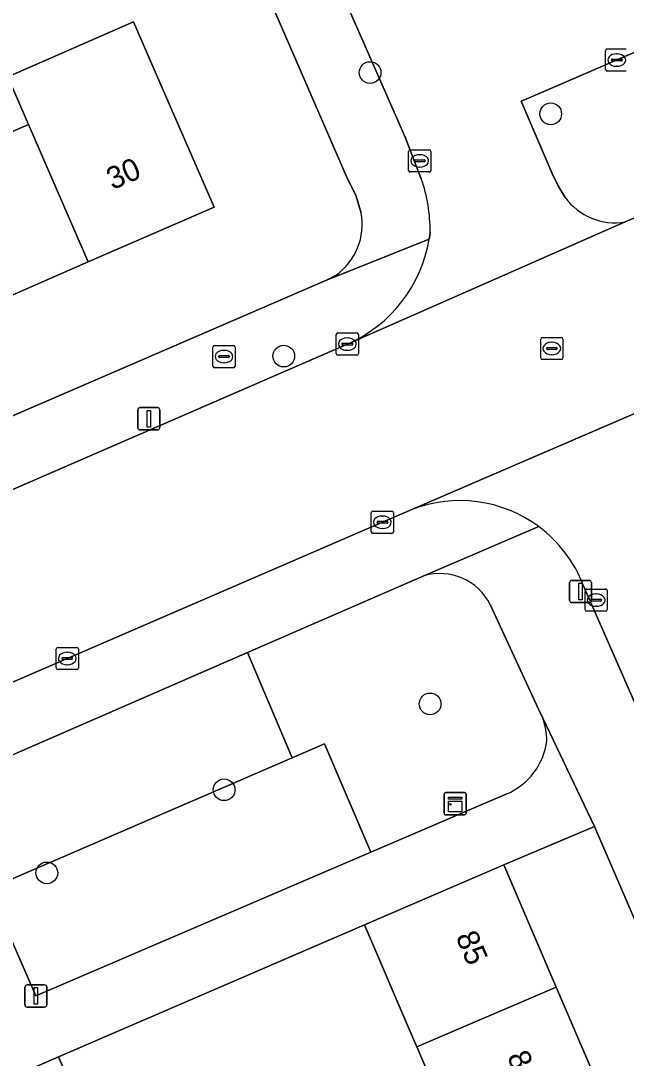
# Model space of a CAD drawing. Extents: x 159352 to 160617, y 385888 to 387323.
# Drawn here: x 159616.64 to 159643.9, y 386393.94 to 386440.65 of the extents above; entities that cross this region are included whole.
import ezdxf

# ---------------------------------------------------------------- set-up
doc = ezdxf.new("R2010")
doc.units = 0
for name, color, linetype in [('IMGEO_Boom', 7, 'Continuous'), ('IMGEO_Brandkraan', 7, 'Continuous'), ('IMGEO_Erf', 7, 'Continuous'), ('IMGEO_Groenvoorziening', 7, 'Continuous'), ('IMGEO_Kast', 7, 'Continuous'), ('IMGEO_Kolk', 7, 'Continuous'), ('IMGEO_Lichtmast', 7, 'Continuous'), ('IMGEO_Muur', 7, 'Continuous'), ('IMGEO_Pand', 7, 'Continuous'), ('IMGEO_Pand_nummerreeks', 7, 'Continuous'), ('IMGEO_Rijbaan_lokaal_gesloten', 7, 'Continuous'), ('IMGEO_Rijbaan_lokaal_open', 7, 'Continuous'), ('IMGEO_Rioolput', 7, 'Continuous'), ('IMGEO_Voetpad_open', 7, 'Continuous')]:
    doc.layers.add(name, color=color, linetype=linetype)

msp = doc.modelspace()

# ---------------------------------------------------------------- linework, layer by layer
at = {"layer": 'IMGEO_Boom'}
for centre in [(159632.362, 386438.318), (159640.494, 386436.461), (159628.477, 386425.554), (159635.064, 386409.89), (159625.79, 386406.025), (159617.81, 386402.283)]:
    msp.add_circle(centre, 0.489, dxfattribs=at)
at = {"layer": 'IMGEO_Brandkraan'}
for p, q in [((159625.286, 386425.105), (159625.286, 386425.957)), ((159625.361, 386426.031), (159626.213, 386426.031)), ((159625.774, 386425.811), (159625.799, 386425.811)), ((159626.287, 386425.957), (159626.287, 386425.105)), ((159625.545, 386425.525), (159625.545, 386425.537)), ((159625.983, 386425.488), (159625.585, 386425.488)), ((159625.588, 386425.574), (159625.986, 386425.574)), ((159625.797, 386425.251), (159625.772, 386425.251)), ((159626.029, 386425.537), (159626.029, 386425.525)), ((159626.213, 386425.031), (159625.361, 386425.031))]:
    msp.add_line(p, q, dxfattribs=at)
for points in [[(159625.286, 386425.105), (159625.286, 386425.957)], [(159625.361, 386426.031), (159626.213, 386426.031)], [(159626.287, 386425.957), (159626.287, 386425.105)], [(159626.213, 386425.031), (159625.361, 386425.031)]]:
    msp.add_lwpolyline(points, dxfattribs=at)
for centre, radius, start, end in [((159625.363, 386425.955), 0.0765, 91.552, 178.448), ((159625.363, 386425.955), 0.0765, 91.552, 178.448), ((159626.211, 386425.955), 0.0765, 1.552, 88.448), ((159626.211, 386425.955), 0.0765, 1.552, 88.448), ((159625.585, 386425.534), 0.0403, 85.8775, 175.7526), ((159625.582, 386425.524), 0.0366, 178.938, 274.7102), ((159625.986, 386425.531), 0.043, 264.8664, 352.4533), ((159625.99, 386425.536), 0.0386, 1.7309, 96.639), ((159625.363, 386425.107), 0.0765, 181.552, 268.448), ((159625.363, 386425.107), 0.0765, 181.552, 268.448), ((159626.211, 386425.107), 0.0765, 271.552, 358.448), ((159626.211, 386425.107), 0.0765, 271.552, 358.448)]:
    msp.add_arc(centre, radius, start, end, dxfattribs=at)
for centre, major_axis, ratio, start_param, end_param in [((159625.773, 386425.531), (-0.387, 0.002), 0.722429, 4.712389, 7.853982), ((159625.798, 386425.531), (-0.39, 0.002), 0.717154, 1.570796, 4.712389)]:
    msp.add_ellipse(centre, major_axis=major_axis, ratio=ratio, start_param=start_param, end_param=end_param, dxfattribs=at)
at = {"layer": 'IMGEO_Erf'}
for points in [[(159624.218, 386450.973), (159615.889, 386447.375), (159616.927, 386444.981), (159613.679, 386443.573), (159610.394, 386442.149), (159609.356, 386444.543), (159604.755, 386442.633), (159606.068, 386439.586), (159602.494, 386438.046), (159605.792, 386431.108), (159611.458, 386433.577), (159616.983, 386435.984), (159616.048, 386438.132), (159621.71, 386440.596), (159622.644, 386438.45), (159625.34, 386432.262), (159619.677, 386429.795), (159614.153, 386427.387), (159608.488, 386424.919), (159610.46, 386420.354), (159630.408, 386428.973), (159630.83, 386429.197)], [(159631.965, 386431.993), (159631.733, 386432.748), (159631.603, 386433.04), (159631.354, 386433.532), (159626.632, 386444.407), (159624.218, 386450.973)], [(159662.319, 386358.392), (159642.474, 386404.373), (159638.383, 386402.64), (159640.743, 386397.144), (159643.044, 386391.788)], [(159636.771, 386389.094), (159634.471, 386394.451), (159634.084, 386395.353), (159632.112, 386399.947), (159618.339, 386393.996), (159619.3, 386391.771)]]:
    msp.add_lwpolyline(points, dxfattribs=at)
msp.add_arc((159629.191, 386431.491), 2.819, 305.5431, 10.2688, dxfattribs=at)
at = {"layer": 'IMGEO_Groenvoorziening'}
for points in [[(159634.787, 386415.658), (159626.847, 386412.207), (159628.859, 386407.463), (159630.311, 386408.09), (159632.4, 386403.215), (159638.517, 386405.84)], [(159640.145, 386409.246), (159639.951, 386409.655), (159637.775, 386414.365)]]:
    msp.add_lwpolyline(points, dxfattribs=at)
for points in [[(159615.203, 386401.565), (159628.859, 386407.463), (159626.847, 386412.207), (159613.151, 386406.253)], [(159615.203, 386401.565), (159617.313, 386396.743), (159632.4, 386403.215), (159630.311, 386408.09), (159628.859, 386407.463)]]:
    msp.add_lwpolyline(points, close=True, dxfattribs=at)
for centre, radius, start, end in [((159635.504, 386413.216), 2.545, 26.8409, 106.3599), ((159637.092, 386408.187), 3.231, 0.8086, 19.1235), ((159637.324, 386408.618), 3.023, 293.2352, 352.681)]:
    msp.add_arc(centre, radius, start, end, dxfattribs=at)
at = {"layer": 'IMGEO_Kast'}
for p, q in [((159635.694, 386404.975), (159635.694, 386405.816)), ((159635.694, 386405.816), (159635.694, 386404.975)), ((159635.769, 386405.9), (159636.61, 386405.9)), ((159636.61, 386405.9), (159635.769, 386405.9)), ((159636.694, 386405.825), (159636.694, 386404.984)), ((159636.694, 386404.984), (159636.694, 386405.825)), ((159636.619, 386404.9), (159635.778, 386404.9)), ((159635.778, 386404.9), (159636.619, 386404.9))]:
    msp.add_line(p, q, dxfattribs=at)
for points in [[(159635.889, 386405.69), (159636.489, 386405.69), (159636.489, 386405.605), (159635.889, 386405.605), (159635.889, 386405.69)], [(159635.889, 386405.515), (159636.489, 386405.515), (159636.489, 386405.026), (159635.889, 386405.026), (159635.889, 386405.515)]]:
    msp.add_lwpolyline(points, dxfattribs=at)
msp.add_circle((159635.973, 386405.364), 0.0377, dxfattribs=at)
for centre, start, end in [((159635.772, 386405.822), 92.4484, 184.2845), ((159635.772, 386405.822), 92.4484, 184.2845), ((159636.616, 386405.822), 2.4484, 94.2845), ((159636.616, 386405.822), 2.4484, 94.2845), ((159635.772, 386404.978), 182.4484, 274.2845), ((159635.772, 386404.978), 182.4484, 274.2845), ((159636.616, 386404.978), 272.4484, 4.2845), ((159636.616, 386404.978), 272.4484, 4.2845)]:
    msp.add_arc(centre, 0.0779, start, end, dxfattribs=at)
at = {"layer": 'IMGEO_Kolk'}
for p, q in [((159642.969, 386438.457), (159642.969, 386439.309)), ((159643.044, 386439.383), (159643.896, 386439.383)), ((159643.228, 386438.877), (159643.228, 386438.889)), ((159643.666, 386438.84), (159643.268, 386438.84)), ((159643.271, 386438.926), (159643.669, 386438.926)), ((159643.457, 386439.163), (159643.482, 386439.163)), ((159643.712, 386438.889), (159643.712, 386438.877)), ((159643.896, 386438.383), (159643.044, 386438.383)), ((159643.48, 386438.603), (159643.455, 386438.603)), ((159634.097, 386433.916), (159634.097, 386434.768)), ((159634.172, 386434.842), (159635.024, 386434.842)), ((159634.585, 386434.622), (159634.61, 386434.622)), ((159635.098, 386434.768), (159635.098, 386433.916)), ((159634.356, 386434.336), (159634.356, 386434.348)), ((159634.794, 386434.299), (159634.396, 386434.299)), ((159634.399, 386434.385), (159634.797, 386434.385)), ((159634.84, 386434.348), (159634.84, 386434.336)), ((159635.024, 386433.842), (159634.172, 386433.842)), ((159634.608, 386434.062), (159634.583, 386434.062)), ((159630.84, 386425.667), (159630.84, 386426.519)), ((159630.915, 386426.593), (159631.767, 386426.593)), ((159631.328, 386426.373), (159631.353, 386426.373)), ((159631.841, 386426.519), (159631.841, 386425.667)), ((159631.099, 386426.087), (159631.099, 386426.099)), ((159631.537, 386426.05), (159631.139, 386426.05)), ((159631.142, 386426.136), (159631.54, 386426.136)), ((159631.351, 386425.813), (159631.326, 386425.813)), ((159631.583, 386426.099), (159631.583, 386426.087)), ((159631.767, 386425.593), (159630.915, 386425.593)), ((159632.416, 386417.644), (159632.416, 386418.496)), ((159632.491, 386418.57), (159633.343, 386418.57)), ((159632.904, 386418.35), (159632.929, 386418.35)), ((159633.417, 386418.496), (159633.417, 386417.644)), ((159632.675, 386418.064), (159632.675, 386418.076)), ((159633.113, 386418.027), (159632.715, 386418.027)), ((159632.718, 386418.113), (159633.116, 386418.113)), ((159632.927, 386417.79), (159632.902, 386417.79)), ((159633.159, 386418.076), (159633.159, 386418.064)), ((159633.343, 386417.57), (159632.491, 386417.57)), ((159642.04, 386414.14), (159642.04, 386414.992)), ((159642.115, 386415.066), (159642.967, 386415.066)), ((159643.041, 386414.992), (159643.041, 386414.14)), ((159642.299, 386414.56), (159642.299, 386414.572)), ((159642.737, 386414.523), (159642.339, 386414.523)), ((159642.342, 386414.609), (159642.74, 386414.609)), ((159642.528, 386414.846), (159642.553, 386414.846)), ((159642.783, 386414.572), (159642.783, 386414.56)), ((159642.967, 386414.066), (159642.115, 386414.066)), ((159642.551, 386414.286), (159642.526, 386414.286)), ((159618.23, 386411.512), (159618.23, 386412.364)), ((159618.305, 386412.438), (159619.157, 386412.438)), ((159618.718, 386412.218), (159618.743, 386412.218)), ((159619.231, 386412.364), (159619.231, 386411.512)), ((159618.489, 386411.932), (159618.489, 386411.944)), ((159618.927, 386411.895), (159618.529, 386411.895)), ((159618.532, 386411.981), (159618.93, 386411.981)), ((159618.741, 386411.658), (159618.716, 386411.658)), ((159618.973, 386411.944), (159618.973, 386411.932)), ((159619.157, 386411.438), (159618.305, 386411.438))]:
    msp.add_line(p, q, dxfattribs=at)
for points in [[(159642.969, 386438.457), (159642.969, 386439.309)], [(159643.044, 386439.383), (159643.896, 386439.383)], [(159643.896, 386438.383), (159643.044, 386438.383)], [(159634.097, 386433.916), (159634.097, 386434.768)], [(159634.172, 386434.842), (159635.024, 386434.842)], [(159635.098, 386434.768), (159635.098, 386433.916)], [(159635.024, 386433.842), (159634.172, 386433.842)], [(159630.84, 386425.667), (159630.84, 386426.519)], [(159630.915, 386426.593), (159631.767, 386426.593)], [(159631.841, 386426.519), (159631.841, 386425.667)], [(159631.767, 386425.593), (159630.915, 386425.593)], [(159632.416, 386417.644), (159632.416, 386418.496)], [(159632.491, 386418.57), (159633.343, 386418.57)], [(159633.417, 386418.496), (159633.417, 386417.644)], [(159633.343, 386417.57), (159632.491, 386417.57)], [(159642.04, 386414.14), (159642.04, 386414.992)], [(159642.115, 386415.066), (159642.967, 386415.066)], [(159643.041, 386414.992), (159643.041, 386414.14)], [(159642.967, 386414.066), (159642.115, 386414.066)], [(159618.23, 386411.512), (159618.23, 386412.364)], [(159618.305, 386412.438), (159619.157, 386412.438)], [(159619.231, 386412.364), (159619.231, 386411.512)], [(159619.157, 386411.438), (159618.305, 386411.438)]]:
    msp.add_lwpolyline(points, dxfattribs=at)
for centre, radius, start, end in [((159643.046, 386439.307), 0.0765, 91.552, 178.448), ((159643.046, 386439.307), 0.0765, 91.552, 178.448), ((159643.268, 386438.886), 0.0403, 85.8775, 175.7526), ((159643.265, 386438.876), 0.0366, 178.938, 274.7102), ((159643.669, 386438.883), 0.043, 264.8664, 352.4533), ((159643.673, 386438.888), 0.0386, 1.7309, 96.639), ((159643.046, 386438.459), 0.0765, 181.552, 268.448), ((159643.046, 386438.459), 0.0765, 181.552, 268.448), ((159634.174, 386434.766), 0.0765, 91.552, 178.448), ((159634.174, 386434.766), 0.0765, 91.552, 178.448), ((159635.022, 386434.766), 0.0765, 1.552, 88.448), ((159635.022, 386434.766), 0.0765, 1.552, 88.448), ((159634.396, 386434.345), 0.0403, 85.8775, 175.7526), ((159634.393, 386434.335), 0.0366, 178.938, 274.7102), ((159634.797, 386434.342), 0.043, 264.8664, 352.4533), ((159634.801, 386434.347), 0.0386, 1.7309, 96.639), ((159634.174, 386433.918), 0.0765, 181.552, 268.448), ((159634.174, 386433.918), 0.0765, 181.552, 268.448), ((159635.022, 386433.918), 0.0765, 271.552, 358.448), ((159635.022, 386433.918), 0.0765, 271.552, 358.448), ((159630.917, 386426.517), 0.0765, 91.552, 178.448), ((159630.917, 386426.517), 0.0765, 91.552, 178.448), ((159631.765, 386426.517), 0.0765, 1.552, 88.448), ((159631.765, 386426.517), 0.0765, 1.552, 88.448), ((159631.139, 386426.096), 0.0403, 85.8775, 175.7526), ((159631.136, 386426.086), 0.0366, 178.938, 274.7102), ((159631.54, 386426.093), 0.043, 264.8664, 352.4533), ((159631.544, 386426.098), 0.0386, 1.7309, 96.639), ((159630.917, 386425.669), 0.0765, 181.552, 268.448), ((159630.917, 386425.669), 0.0765, 181.552, 268.448), ((159631.765, 386425.669), 0.0765, 271.552, 358.448), ((159631.765, 386425.669), 0.0765, 271.552, 358.448), ((159632.493, 386418.494), 0.0765, 91.552, 178.448), ((159632.493, 386418.494), 0.0765, 91.552, 178.448), ((159633.341, 386418.494), 0.0765, 1.552, 88.448), ((159633.341, 386418.494), 0.0765, 1.552, 88.448), ((159632.715, 386418.073), 0.0403, 85.8775, 175.7526), ((159632.712, 386418.063), 0.0366, 178.938, 274.7102), ((159633.116, 386418.07), 0.043, 264.8664, 352.4533), ((159633.12, 386418.075), 0.0386, 1.7309, 96.639), ((159632.493, 386417.646), 0.0765, 181.552, 268.448), ((159632.493, 386417.646), 0.0765, 181.552, 268.448), ((159633.341, 386417.646), 0.0765, 271.552, 358.448), ((159633.341, 386417.646), 0.0765, 271.552, 358.448), ((159642.117, 386414.99), 0.0765, 91.552, 178.448), ((159642.117, 386414.99), 0.0765, 91.552, 178.448), ((159642.965, 386414.99), 0.0765, 1.552, 88.448), ((159642.965, 386414.99), 0.0765, 1.552, 88.448), ((159642.339, 386414.569), 0.0403, 85.8775, 175.7526), ((159642.336, 386414.559), 0.0366, 178.938, 274.7102), ((159642.74, 386414.566), 0.043, 264.8664, 352.4533), ((159642.744, 386414.571), 0.0386, 1.7309, 96.639), ((159642.117, 386414.142), 0.0765, 181.552, 268.448), ((159642.117, 386414.142), 0.0765, 181.552, 268.448), ((159642.965, 386414.142), 0.0765, 271.552, 358.448), ((159642.965, 386414.142), 0.0765, 271.552, 358.448), ((159618.307, 386412.362), 0.0765, 91.552, 178.448), ((159618.307, 386412.362), 0.0765, 91.552, 178.448), ((159619.155, 386412.362), 0.0765, 1.552, 88.448), ((159619.155, 386412.362), 0.0765, 1.552, 88.448), ((159618.529, 386411.941), 0.0403, 85.8775, 175.7526), ((159618.526, 386411.931), 0.0366, 178.938, 274.7102), ((159618.93, 386411.938), 0.043, 264.8664, 352.4533), ((159618.934, 386411.943), 0.0386, 1.7309, 96.639), ((159618.307, 386411.514), 0.0765, 181.552, 268.448), ((159618.307, 386411.514), 0.0765, 181.552, 268.448), ((159619.155, 386411.514), 0.0765, 271.552, 358.448), ((159619.155, 386411.514), 0.0765, 271.552, 358.448)]:
    msp.add_arc(centre, radius, start, end, dxfattribs=at)
for centre, major_axis, ratio, start_param, end_param in [((159643.456, 386438.883), (-0.387, 0.002), 0.722429, 4.712389, 7.853982), ((159643.481, 386438.883), (-0.39, 0.002), 0.717154, 1.570796, 4.712389), ((159634.584, 386434.342), (-0.387, 0.002), 0.722429, 4.712389, 7.853982), ((159634.609, 386434.342), (-0.39, 0.002), 0.717154, 1.570796, 4.712389), ((159631.327, 386426.093), (-0.387, 0.002), 0.722429, 4.712389, 7.853982), ((159631.352, 386426.093), (-0.39, 0.002), 0.717154, 1.570796, 4.712389), ((159632.903, 386418.07), (-0.387, 0.002), 0.722429, 4.712389, 7.853982), ((159632.928, 386418.07), (-0.39, 0.002), 0.717154, 1.570796, 4.712389), ((159642.527, 386414.566), (-0.387, 0.002), 0.722429, 4.712389, 7.853982), ((159642.552, 386414.566), (-0.39, 0.002), 0.717154, 1.570796, 4.712389), ((159618.717, 386411.938), (-0.387, 0.002), 0.722429, 4.712389, 7.853982), ((159618.742, 386411.938), (-0.39, 0.002), 0.717154, 1.570796, 4.712389)]:
    msp.add_ellipse(centre, major_axis=major_axis, ratio=ratio, start_param=start_param, end_param=end_param, dxfattribs=at)
at = {"layer": 'IMGEO_Lichtmast'}
for p, q in [((159621.903, 386422.331), (159621.903, 386423.131)), ((159621.903, 386423.131), (159621.903, 386422.331)), ((159622.003, 386423.231), (159622.793, 386423.231)), ((159622.793, 386423.231), (159622.003, 386423.231)), ((159622.893, 386423.131), (159622.893, 386422.331)), ((159622.893, 386422.331), (159622.893, 386423.131)), ((159622.793, 386422.231), (159622.003, 386422.231)), ((159622.003, 386422.231), (159622.793, 386422.231)), ((159641.441, 386415.452), (159642.231, 386415.452)), ((159642.231, 386415.452), (159641.441, 386415.452)), ((159641.341, 386414.552), (159641.341, 386415.352)), ((159641.341, 386415.352), (159641.341, 386414.552)), ((159642.331, 386415.352), (159642.331, 386414.552)), ((159642.331, 386414.552), (159642.331, 386415.352)), ((159642.231, 386414.452), (159641.441, 386414.452)), ((159641.441, 386414.452), (159642.231, 386414.452)), ((159616.922, 386397.243), (159617.712, 386397.243)), ((159617.712, 386397.243), (159616.922, 386397.243)), ((159616.822, 386396.343), (159616.822, 386397.143)), ((159616.822, 386397.143), (159616.822, 386396.343)), ((159617.812, 386397.143), (159617.812, 386396.343)), ((159617.812, 386396.343), (159617.812, 386397.143)), ((159617.712, 386396.243), (159616.922, 386396.243)), ((159616.922, 386396.243), (159617.712, 386396.243))]:
    msp.add_line(p, q, dxfattribs=at)
for points in [[(159622.323, 386423.106), (159622.473, 386423.106), (159622.473, 386422.356), (159622.323, 386422.356), (159622.323, 386423.106)], [(159641.761, 386415.327), (159641.911, 386415.327), (159641.911, 386414.577), (159641.761, 386414.577), (159641.761, 386415.327)], [(159617.242, 386397.118), (159617.392, 386397.118), (159617.392, 386396.368), (159617.242, 386396.368), (159617.242, 386397.118)]]:
    msp.add_lwpolyline(points, dxfattribs=at)
for centre, start, end in [((159622.003, 386423.131), 90, 180), ((159622.003, 386423.131), 90, 180), ((159622.793, 386423.131), 0, 90), ((159622.793, 386423.131), 360, 90), ((159622.003, 386422.331), 180, 270), ((159622.003, 386422.331), 180, 270), ((159622.793, 386422.331), 270, 0), ((159622.793, 386422.331), 270, 0), ((159641.441, 386415.352), 90, 180), ((159641.441, 386415.352), 90, 180), ((159642.231, 386415.352), 0, 90), ((159642.231, 386415.352), 360, 90), ((159641.441, 386414.552), 180, 270), ((159641.441, 386414.552), 180, 270), ((159642.231, 386414.552), 270, 0), ((159642.231, 386414.552), 270, 0), ((159616.922, 386397.143), 90, 180), ((159616.922, 386397.143), 90, 180), ((159617.712, 386397.143), 0, 90), ((159617.712, 386397.143), 360, 90), ((159616.922, 386396.343), 180, 270), ((159616.922, 386396.343), 180, 270), ((159617.712, 386396.343), 270, 0), ((159617.712, 386396.343), 270, 0)]:
    msp.add_arc(centre, 0.1, start, end, dxfattribs=at)
at = {"layer": 'IMGEO_Muur'}
msp.add_lwpolyline([(159632.112, 386399.947), (159618.339, 386393.996)], dxfattribs=at)
at = {"layer": 'IMGEO_Pand'}
for points in [[(159625.34, 386432.262), (159622.644, 386438.45), (159621.71, 386440.596), (159616.048, 386438.132), (159616.983, 386435.984), (159619.677, 386429.795)], [(159614.153, 386427.387), (159619.677, 386429.795), (159616.983, 386435.984), (159611.458, 386433.577)], [(159632.112, 386399.947), (159634.084, 386395.353), (159634.471, 386394.451), (159640.743, 386397.144), (159638.383, 386402.64)], [(159634.471, 386394.451), (159636.771, 386389.094), (159643.044, 386391.788), (159640.743, 386397.144)]]:
    msp.add_lwpolyline(points, close=True, dxfattribs=at)
at = {"layer": 'IMGEO_Rijbaan_lokaal_gesloten'}
for points in [[(159634.239, 386418.643), (159648.983, 386424.988), (159649.801, 386425.34), (159669.331, 386433.765), (159691.277, 386443.287), (159687.889, 386450.479), (159675.93, 386445.354), (159660.584, 386438.697), (159659.6, 386438.275), (159648.196, 386433.38), (159645.076, 386431.995), (159644.241, 386431.766), (159643.844, 386431.591), (159631.378, 386426.107), (159608.663, 386416.249), (159594.016, 386409.923), (159593.866, 386409.86), (159593.232, 386409.594), (159581.453, 386404.656), (159580.527, 386404.077), (159577.783, 386403.006), (159577.62, 386402.939), (159576.825, 386402.595), (159564.458, 386397.238)], [(159528.635, 386373.023), (159553.089, 386383.626), (159573.819, 386392.563), (159574.155, 386392.734), (159588.442, 386398.856), (159589.316, 386399.232), (159596.446, 386402.306), (159634.239, 386418.643)]]:
    msp.add_lwpolyline(points, dxfattribs=at)
at = {"layer": 'IMGEO_Rijbaan_lokaal_open'}
for points in [[(159647.026, 386449.493), (159641.398, 386457.902), (159641.176, 386457.852), (159627.466, 386451.906), (159627.432, 386451.889), (159626.856, 386451.606), (159628.914, 386446.866), (159633.939, 386435.409), (159634.668, 386433.53)], [(159641.142, 386432.699), (159640.83, 386433.222), (159640.565, 386433.778), (159639.164, 386437.028), (159639.425, 386437.141), (159647.128, 386440.462), (159648.929, 386437.715)], [(159631.378, 386426.107), (159643.844, 386431.591)], [(159635.067, 386431.144), (159635.046, 386430.98), (159635.021, 386430.816)], [(159648.983, 386424.988), (159634.239, 386418.643)], [(159641.964, 386415.245), (159647, 386403.746), (159653.271, 386389.647), (159664.516, 386363.471), (159679.223, 386329.328), (159681.53, 386324.098), (159682.399, 386322.126)]]:
    msp.add_lwpolyline(points, dxfattribs=at)
for centre, radius, start, end in [((159628, 386431.189), 7.068, 359.6392, 19.3477), ((159643.394, 386434.342), 2.788, 216.1188, 279.2874), ((159628.802, 386431.864), 6.307, 294.1103, 350.4368), ((159636.4, 386413.071), 5.977, 53.4666, 111.1972), ((159636.384, 386413.066), 5.99, 21.3358, 53.3745)]:
    msp.add_arc(centre, radius, start, end, dxfattribs=at)
at = {"layer": 'IMGEO_Rioolput'}
for p, q in [((159640.044, 386425.469), (159640.044, 386426.321)), ((159640.119, 386426.395), (159640.971, 386426.395)), ((159640.532, 386426.175), (159640.557, 386426.175)), ((159641.045, 386426.321), (159641.045, 386425.469)), ((159640.303, 386425.889), (159640.303, 386425.901)), ((159640.741, 386425.852), (159640.343, 386425.852)), ((159640.346, 386425.938), (159640.744, 386425.938)), ((159640.787, 386425.901), (159640.787, 386425.889)), ((159640.971, 386425.395), (159640.119, 386425.395)), ((159640.555, 386425.615), (159640.53, 386425.615))]:
    msp.add_line(p, q, dxfattribs=at)
for points in [[(159640.044, 386425.469), (159640.044, 386426.321)], [(159640.119, 386426.395), (159640.971, 386426.395)], [(159641.045, 386426.321), (159641.045, 386425.469)], [(159640.971, 386425.395), (159640.119, 386425.395)]]:
    msp.add_lwpolyline(points, dxfattribs=at)
for centre, radius, start, end in [((159640.121, 386426.319), 0.0765, 91.552, 178.448), ((159640.121, 386426.319), 0.0765, 91.552, 178.448), ((159640.969, 386426.319), 0.0765, 1.552, 88.448), ((159640.969, 386426.319), 0.0765, 1.552, 88.448), ((159640.343, 386425.898), 0.0403, 85.8775, 175.7526), ((159640.34, 386425.888), 0.0366, 178.938, 274.7102), ((159640.744, 386425.895), 0.043, 264.8664, 352.4533), ((159640.748, 386425.9), 0.0386, 1.7309, 96.639), ((159640.121, 386425.471), 0.0765, 181.552, 268.448), ((159640.121, 386425.471), 0.0765, 181.552, 268.448), ((159640.969, 386425.471), 0.0765, 271.552, 358.448), ((159640.969, 386425.471), 0.0765, 271.552, 358.448)]:
    msp.add_arc(centre, radius, start, end, dxfattribs=at)
for centre, major_axis, ratio, start_param, end_param in [((159640.531, 386425.895), (-0.387, 0.002), 0.722429, 4.712389, 7.853982), ((159640.556, 386425.895), (-0.39, 0.002), 0.717154, 1.570796, 4.712389)]:
    msp.add_ellipse(centre, major_axis=major_axis, ratio=ratio, start_param=start_param, end_param=end_param, dxfattribs=at)
at = {"layer": 'IMGEO_Voetpad_open'}
for points in [[(159634.668, 386433.53), (159633.939, 386435.409), (159628.914, 386446.866), (159626.856, 386451.606)], [(159626.632, 386444.407), (159631.354, 386433.532), (159631.603, 386433.04), (159631.733, 386432.748), (159631.965, 386431.993)], [(159648.929, 386437.715), (159647.128, 386440.462), (159639.425, 386437.141), (159639.164, 386437.028), (159640.565, 386433.778), (159640.83, 386433.222), (159641.142, 386432.699)], [(159643.844, 386431.591), (159644.241, 386431.766), (159645.076, 386431.995), (159648.196, 386433.38)], [(159635.021, 386430.816), (159630.408, 386428.973), (159610.46, 386420.354), (159609.102, 386419.767), (159591.946, 386412.355), (159591.939, 386412.278), (159587.386, 386410.381)], [(159630.83, 386429.197), (159630.408, 386428.973), (159635.021, 386430.816), (159635.046, 386430.98), (159635.067, 386431.144)], [(159593.232, 386409.594), (159593.866, 386409.86), (159594.016, 386409.923), (159608.663, 386416.249), (159631.378, 386426.107)], [(159634.239, 386418.643), (159596.446, 386402.306), (159589.316, 386399.232), (159588.442, 386398.856)], [(159638.517, 386405.84), (159632.4, 386403.215), (159617.313, 386396.743), (159615.203, 386401.565), (159613.151, 386406.253), (159626.847, 386412.207), (159634.787, 386415.658), (159639.958, 386417.873)], [(159639.958, 386417.873), (159634.787, 386415.658)], [(159647, 386403.746), (159641.964, 386415.245)], [(159637.775, 386414.365), (159639.951, 386409.655), (159640.145, 386409.246), (159642.474, 386404.373), (159662.319, 386358.392), (159662.847, 386357.169), (159677.65, 386322.87), (159681.53, 386324.098), (159680.512, 386324.81), (159679.143, 386325.423)], [(159632.112, 386399.947), (159638.383, 386402.64), (159642.474, 386404.373), (159640.145, 386409.246)], [(159591.244, 386388.449), (159591.241, 386388.436), (159593.672, 386382.792), (159597.313, 386384.368), (159597.111, 386384.839), (159603.253, 386387.479), (159617.002, 386393.419), (159618.339, 386393.996), (159632.112, 386399.947)], [(159619.3, 386391.771), (159618.339, 386393.996), (159617.002, 386393.419)]]:
    msp.add_lwpolyline(points, dxfattribs=at)
for centre, radius, start, end in [((159628, 386431.189), 7.068, 359.6392, 19.3477), ((159643.394, 386434.342), 2.788, 216.1188, 279.2874), ((159629.191, 386431.491), 2.819, 305.5431, 10.2688), ((159628.802, 386431.864), 6.307, 294.1103, 350.4368), ((159636.4, 386413.071), 5.977, 53.4666, 111.1972), ((159636.384, 386413.066), 5.99, 21.3358, 53.3745), ((159635.504, 386413.216), 2.545, 26.8409, 106.3599), ((159637.092, 386408.187), 3.231, 0.8086, 19.1235), ((159637.324, 386408.618), 3.023, 293.2352, 352.681)]:
    msp.add_arc(centre, radius, start, end, dxfattribs=at)

# ---------------------------------------------------------------- texts
at = {"layer": 'IMGEO_Pand_nummerreeks'}
for s, rotation, p in [('30', 23.5444, (159620.77, 386433.02)), ('85', 293.2438, (159636.201, 386399.41)), ('83', 293.2438, (159638.517, 386394.018))]:
    msp.add_text(s, height=1, rotation=rotation, dxfattribs=at).set_placement(p)

doc.saveas('drawing.dxf')
